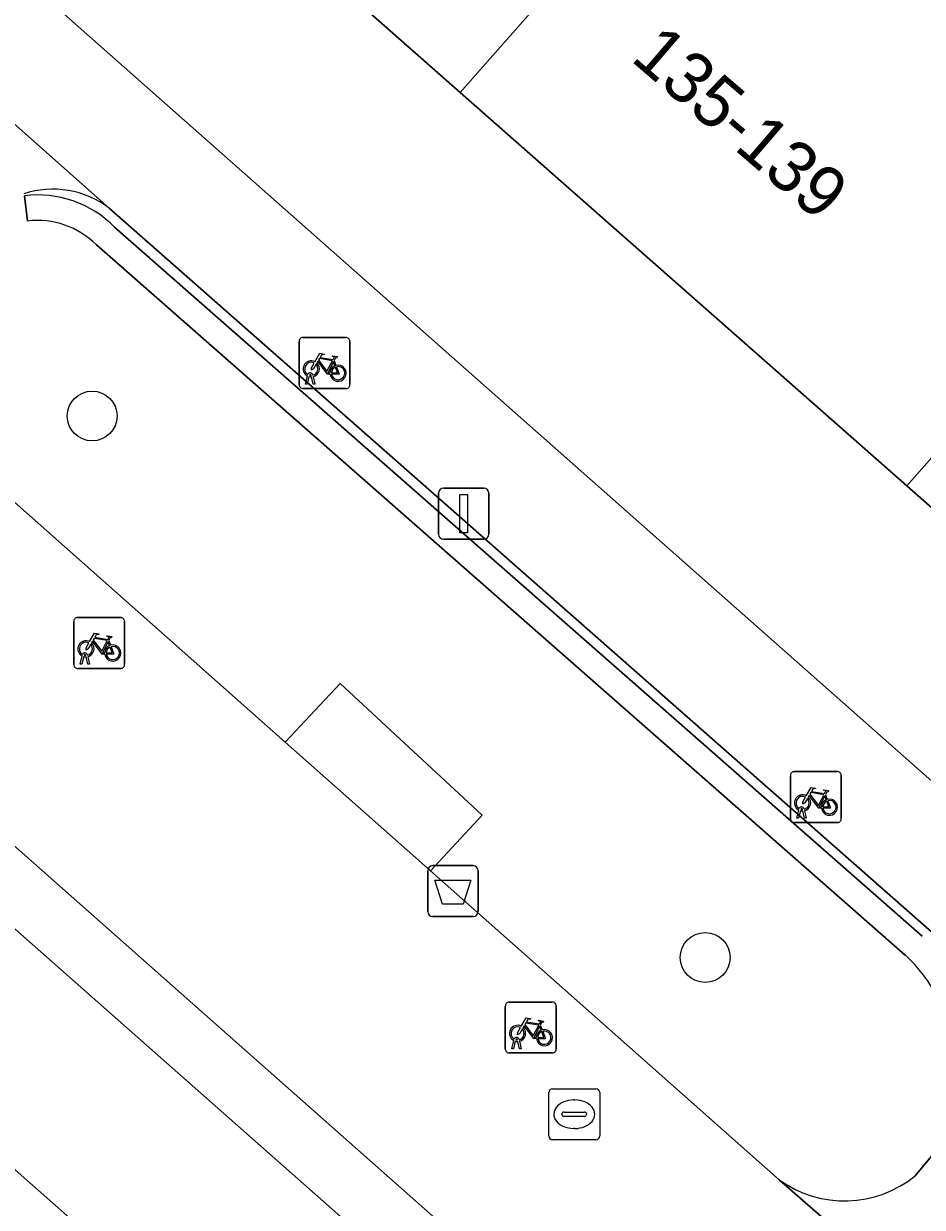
# Model space of a CAD drawing. Extents: x 162073 to 163043, y 381818 to 382561.
# Drawn here: x 162669.05 to 162686.68, y 382158.17 to 382181.41 of the extents above; entities that cross this region are included whole.
import ezdxf

# ---------------------------------------------------------------- set-up
doc = ezdxf.new("R2010")
doc.units = 0
for name, color, linetype in [('IMGEO_Afvalbak', 7, 'Continuous'), ('IMGEO_Boom', 7, 'Continuous'), ('IMGEO_Brandkraan', 7, 'Continuous'), ('IMGEO_Erf', 7, 'Continuous'), ('IMGEO_Fietsenrek', 7, 'Continuous'), ('IMGEO_Fietspad_gesloten', 7, 'Continuous'), ('IMGEO_Groenvoorziening', 7, 'Continuous'), ('IMGEO_Haag', 7, 'Continuous'), ('IMGEO_Lichtmast', 7, 'Continuous'), ('IMGEO_Pand', 7, 'Continuous'), ('IMGEO_Pand_nummerreeks', 7, 'Continuous'), ('IMGEO_Rijbaan_lokaal_open', 7, 'Continuous'), ('IMGEO_Voetpad_gesloten', 7, 'Continuous'), ('IMGEO_Voetpad_open', 7, 'Continuous')]:
    doc.layers.add(name, color=color, linetype=linetype)

msp = doc.modelspace()

# ---------------------------------------------------------------- linework, layer by layer
at = {"layer": 'IMGEO_Afvalbak'}
for p, q in [((162676.974, 382163.977), (162676.974, 382164.777)), ((162676.974, 382164.777), (162676.974, 382163.977)), ((162677.074, 382164.877), (162677.864, 382164.877)), ((162677.864, 382164.877), (162677.074, 382164.877)), ((162677.964, 382164.777), (162677.964, 382163.977)), ((162677.964, 382163.977), (162677.964, 382164.777)), ((162677.864, 382163.877), (162677.074, 382163.877)), ((162677.074, 382163.877), (162677.864, 382163.877))]:
    msp.add_line(p, q, dxfattribs=at)
msp.add_lwpolyline([(162677.117, 382164.591), (162677.821, 382164.591), (162677.672, 382164.121), (162677.266, 382164.121), (162677.117, 382164.591)], dxfattribs=at)
for centre, start, end in [((162677.074, 382164.777), 90, 180), ((162677.074, 382164.777), 90, 180), ((162677.864, 382164.777), 0, 90), ((162677.864, 382164.777), 360, 90), ((162677.074, 382163.977), 180, 270), ((162677.074, 382163.977), 180, 270), ((162677.864, 382163.977), 270, 0), ((162677.864, 382163.977), 270, 0)]:
    msp.add_arc(centre, 0.1, start, end, dxfattribs=at)
at = {"layer": 'IMGEO_Boom'}
for centre in [(162670.389, 382173.706), (162682.419, 382163.073)]:
    msp.add_circle(centre, 0.489, dxfattribs=at)
at = {"layer": 'IMGEO_Brandkraan'}
for p, q in [((162679.349, 382159.57), (162679.349, 382160.422)), ((162679.424, 382160.496), (162680.276, 382160.496)), ((162679.837, 382160.276), (162679.862, 382160.276)), ((162680.35, 382160.422), (162680.35, 382159.57)), ((162679.651, 382160.039), (162680.049, 382160.039)), ((162679.608, 382159.99), (162679.608, 382160.002)), ((162680.046, 382159.953), (162679.648, 382159.953)), ((162680.092, 382160.002), (162680.092, 382159.99)), ((162679.86, 382159.716), (162679.835, 382159.716)), ((162680.276, 382159.496), (162679.424, 382159.496))]:
    msp.add_line(p, q, dxfattribs=at)
for points in [[(162679.349, 382159.57), (162679.349, 382160.422)], [(162679.424, 382160.496), (162680.276, 382160.496)], [(162680.35, 382160.422), (162680.35, 382159.57)], [(162680.276, 382159.496), (162679.424, 382159.496)]]:
    msp.add_lwpolyline(points, dxfattribs=at)
for centre, radius, start, end in [((162679.426, 382160.42), 0.0765, 91.552, 178.448), ((162679.426, 382160.42), 0.0765, 91.552, 178.448), ((162680.274, 382160.42), 0.0765, 1.552, 88.448), ((162680.274, 382160.42), 0.0765, 1.552, 88.448), ((162679.648, 382159.999), 0.0403, 85.8775, 175.7526), ((162680.053, 382160.001), 0.0386, 1.7309, 96.639), ((162679.645, 382159.989), 0.0366, 178.938, 274.7102), ((162680.049, 382159.996), 0.043, 264.8664, 352.4533), ((162679.426, 382159.572), 0.0765, 181.552, 268.448), ((162679.426, 382159.572), 0.0765, 181.552, 268.448), ((162680.274, 382159.572), 0.0765, 271.552, 358.448), ((162680.274, 382159.572), 0.0765, 271.552, 358.448)]:
    msp.add_arc(centre, radius, start, end, dxfattribs=at)
for centre, major_axis, ratio, start_param, end_param in [((162679.836, 382159.996), (-0.387, 0.002), 0.722429, 4.712389, 7.853982), ((162679.861, 382159.996), (-0.39, 0.002), 0.717154, 1.570796, 4.712389)]:
    msp.add_ellipse(centre, major_axis=major_axis, ratio=ratio, start_param=start_param, end_param=end_param, dxfattribs=at)
at = {"layer": 'IMGEO_Erf'}
for points in [[(162633.334, 382213.898), (162692.173, 382161.844), (162695.105, 382165.202), (162703.677, 382157.718), (162713.411, 382149.22)], [(162683.605, 382186.857), (162692.369, 382179.13), (162700.002, 382172.4), (162697.316, 382169.354), (162694.009, 382165.603), (162686.376, 382172.333), (162677.612, 382180.06), (162669.413, 382187.289)]]:
    msp.add_lwpolyline(points, dxfattribs=at)
at = {"layer": 'IMGEO_Fietsenrek'}
for p, q in [((162674.449, 382174.322), (162674.449, 382175.163)), ((162674.449, 382175.163), (162674.449, 382174.322)), ((162674.524, 382175.247), (162675.365, 382175.247)), ((162675.365, 382175.247), (162674.524, 382175.247)), ((162675.449, 382175.172), (162675.449, 382174.331)), ((162675.449, 382174.331), (162675.449, 382175.172)), ((162675.136, 382174.796), (162675.172, 382174.701)), ((162674.576, 382174.331), (162674.615, 382174.491)), ((162674.645, 382174.479), (162674.61, 382174.331)), ((162674.687, 382174.503), (162674.686, 382174.507)), ((162674.728, 382174.331), (162674.694, 382174.473)), ((162674.718, 382174.514), (162674.719, 382174.507)), ((162674.726, 382174.477), (162674.761, 382174.331)), ((162675.374, 382174.247), (162674.533, 382174.247)), ((162674.533, 382174.247), (162675.374, 382174.247)), ((162674.61, 382174.331), (162674.576, 382174.331)), ((162674.761, 382174.331), (162674.728, 382174.331)), ((162670.028, 382168.825), (162670.028, 382169.666)), ((162670.028, 382169.666), (162670.028, 382168.825)), ((162670.103, 382169.75), (162670.944, 382169.75)), ((162670.944, 382169.75), (162670.103, 382169.75)), ((162671.028, 382169.675), (162671.028, 382168.834)), ((162671.028, 382168.834), (162671.028, 382169.675)), ((162670.715, 382169.299), (162670.751, 382169.204)), ((162670.155, 382168.834), (162670.194, 382168.994)), ((162670.224, 382168.982), (162670.189, 382168.834)), ((162670.266, 382169.006), (162670.265, 382169.01)), ((162670.307, 382168.834), (162670.273, 382168.976)), ((162670.297, 382169.017), (162670.298, 382169.01)), ((162670.305, 382168.98), (162670.34, 382168.834)), ((162670.953, 382168.75), (162670.112, 382168.75)), ((162670.112, 382168.75), (162670.953, 382168.75)), ((162670.189, 382168.834), (162670.155, 382168.834)), ((162670.34, 382168.834), (162670.307, 382168.834)), ((162684.09, 382165.799), (162684.09, 382166.64)), ((162684.09, 382166.64), (162684.09, 382165.799)), ((162684.165, 382166.724), (162685.006, 382166.724)), ((162685.006, 382166.724), (162684.165, 382166.724)), ((162685.09, 382166.649), (162685.09, 382165.808)), ((162685.09, 382165.808), (162685.09, 382166.649)), ((162684.777, 382166.273), (162684.813, 382166.178)), ((162684.217, 382165.808), (162684.256, 382165.968)), ((162684.286, 382165.956), (162684.251, 382165.808)), ((162684.328, 382165.98), (162684.327, 382165.984)), ((162684.369, 382165.808), (162684.335, 382165.95)), ((162684.359, 382165.991), (162684.36, 382165.984)), ((162684.367, 382165.954), (162684.402, 382165.808)), ((162685.015, 382165.724), (162684.174, 382165.724)), ((162684.174, 382165.724), (162685.015, 382165.724)), ((162684.251, 382165.808), (162684.217, 382165.808)), ((162684.402, 382165.808), (162684.369, 382165.808)), ((162678.572, 382162.198), (162679.413, 382162.198)), ((162679.413, 382162.198), (162678.572, 382162.198)), ((162678.497, 382161.273), (162678.497, 382162.114)), ((162678.497, 382162.114), (162678.497, 382161.273)), ((162679.497, 382162.123), (162679.497, 382161.282)), ((162679.497, 382161.282), (162679.497, 382162.123)), ((162679.184, 382161.747), (162679.22, 382161.652)), ((162678.624, 382161.282), (162678.663, 382161.442)), ((162678.735, 382161.454), (162678.734, 382161.458)), ((162678.766, 382161.465), (162678.767, 382161.458)), ((162678.658, 382161.282), (162678.624, 382161.282)), ((162678.693, 382161.43), (162678.658, 382161.282)), ((162678.776, 382161.282), (162678.742, 382161.424)), ((162678.774, 382161.428), (162678.809, 382161.282)), ((162678.809, 382161.282), (162678.776, 382161.282)), ((162679.422, 382161.198), (162678.581, 382161.198)), ((162678.581, 382161.198), (162679.422, 382161.198))]:
    msp.add_line(p, q, dxfattribs=at)
for points in [[(162674.762, 382174.773), (162674.857, 382174.937), (162674.943, 382174.923), (162674.945, 382174.914), (162674.889, 382174.903), (162674.862, 382174.858), (162675.118, 382174.817)], [(162674.783, 382174.721), (162674.731, 382174.631), (162674.691, 382174.606), (162674.692, 382174.653), (162674.747, 382174.747)], [(162675.058, 382174.529), (162675.008, 382174.529), (162674.817, 382174.78), (162674.798, 382174.748)], [(162675.105, 382174.792), (162674.848, 382174.833), (162674.831, 382174.804), (162674.998, 382174.584), (162675.105, 382174.792)], [(162675.153, 382174.694), (162675.123, 382174.771), (162675.014, 382174.553), (162675.057, 382174.553)], [(162675.118, 382174.817), (162675.143, 382174.866), (162675.137, 382174.87), (162675.114, 382174.874), (162675.102, 382174.881), (162675.101, 382174.884), (162675.103, 382174.889), (162675.198, 382174.874), (162675.2, 382174.864), (162675.19, 382174.851), (162675.178, 382174.845), (162675.164, 382174.851), (162675.136, 382174.796)], [(162675.087, 382174.553), (162675.207, 382174.552), (162675.163, 382174.666)], [(162675.183, 382174.673), (162675.238, 382174.528), (162675.088, 382174.528)], [(162670.341, 382169.276), (162670.436, 382169.44), (162670.522, 382169.426), (162670.524, 382169.417), (162670.468, 382169.406), (162670.441, 382169.361), (162670.697, 382169.32)], [(162670.684, 382169.295), (162670.427, 382169.336), (162670.41, 382169.307), (162670.577, 382169.087), (162670.684, 382169.295)], [(162670.697, 382169.32), (162670.722, 382169.369), (162670.716, 382169.373), (162670.693, 382169.377), (162670.681, 382169.384), (162670.68, 382169.387), (162670.682, 382169.392), (162670.777, 382169.377), (162670.779, 382169.367), (162670.769, 382169.354), (162670.757, 382169.348), (162670.743, 382169.354), (162670.715, 382169.299)], [(162670.362, 382169.224), (162670.31, 382169.134), (162670.27, 382169.109), (162670.271, 382169.156), (162670.326, 382169.25)], [(162670.637, 382169.032), (162670.587, 382169.032), (162670.396, 382169.283), (162670.377, 382169.251)], [(162670.732, 382169.197), (162670.702, 382169.274), (162670.593, 382169.056), (162670.636, 382169.056)], [(162670.666, 382169.056), (162670.786, 382169.055), (162670.742, 382169.169)], [(162670.762, 382169.176), (162670.817, 382169.031), (162670.667, 382169.031)], [(162684.403, 382166.25), (162684.498, 382166.414), (162684.584, 382166.4), (162684.586, 382166.391), (162684.53, 382166.38), (162684.503, 382166.335), (162684.759, 382166.294)], [(162684.759, 382166.294), (162684.784, 382166.343), (162684.778, 382166.347), (162684.755, 382166.351), (162684.743, 382166.358), (162684.742, 382166.361), (162684.744, 382166.366), (162684.839, 382166.351), (162684.841, 382166.341), (162684.831, 382166.328), (162684.819, 382166.322), (162684.805, 382166.328), (162684.777, 382166.273)], [(162684.424, 382166.198), (162684.372, 382166.108), (162684.332, 382166.083), (162684.333, 382166.13), (162684.388, 382166.224)], [(162684.699, 382166.006), (162684.649, 382166.006), (162684.458, 382166.257), (162684.439, 382166.225)], [(162684.746, 382166.269), (162684.489, 382166.31), (162684.472, 382166.281), (162684.639, 382166.061), (162684.746, 382166.269)], [(162684.794, 382166.171), (162684.764, 382166.248), (162684.655, 382166.03), (162684.698, 382166.03)], [(162684.728, 382166.03), (162684.848, 382166.029), (162684.804, 382166.143)], [(162684.824, 382166.15), (162684.879, 382166.005), (162684.729, 382166.005)], [(162678.831, 382161.672), (162678.779, 382161.582), (162678.739, 382161.557), (162678.74, 382161.604), (162678.795, 382161.698)], [(162678.81, 382161.724), (162678.905, 382161.888), (162678.991, 382161.874), (162678.993, 382161.865), (162678.937, 382161.854), (162678.91, 382161.809), (162679.166, 382161.768)], [(162679.106, 382161.48), (162679.056, 382161.48), (162678.865, 382161.731), (162678.846, 382161.699)], [(162679.153, 382161.743), (162678.896, 382161.784), (162678.879, 382161.755), (162679.046, 382161.535), (162679.153, 382161.743)], [(162679.201, 382161.645), (162679.171, 382161.722), (162679.062, 382161.504), (162679.105, 382161.504)], [(162679.166, 382161.768), (162679.191, 382161.817), (162679.185, 382161.821), (162679.162, 382161.825), (162679.15, 382161.832), (162679.149, 382161.835), (162679.151, 382161.84), (162679.246, 382161.825), (162679.248, 382161.815), (162679.238, 382161.802), (162679.226, 382161.796), (162679.212, 382161.802), (162679.184, 382161.747)], [(162679.135, 382161.504), (162679.255, 382161.503), (162679.211, 382161.617)], [(162679.231, 382161.624), (162679.286, 382161.479), (162679.136, 382161.479)]]:
    msp.add_lwpolyline(points, dxfattribs=at)
for centre, radius, start, end in [((162674.527, 382175.169), 0.0779, 92.4484, 184.2845), ((162674.527, 382175.169), 0.0779, 92.4484, 184.2845), ((162675.371, 382175.169), 0.0779, 2.4484, 94.2845), ((162675.371, 382175.169), 0.0779, 2.4484, 94.2845), ((162674.689, 382174.632), 0.159, 62.6766, 242.1369), ((162674.689, 382174.632), 0.129, 63.3192, 238.903), ((162674.689, 382174.632), 0.129, 283.6043, 43.4302), ((162674.689, 382174.632), 0.159, 283.5766, 46.6042), ((162675.216, 382174.548), 0.159, 113.3408, 178.3217), ((162675.216, 382174.548), 0.159, 187.0065, 105.7708), ((162674.669, 382174.503), 0.0499, 12.8025, 158.6934), ((162674.689, 382174.632), 0.159, 253.9967, 271.7867), ((162674.669, 382174.503), 0.0174, 12.8025, 163.4502), ((162674.689, 382174.632), 0.129, 253.415, 269.0204), ((162675.216, 382174.548), 0.129, 113.923, 177.9556), ((162675.216, 382174.548), 0.129, 188.6715, 104.5883), ((162674.527, 382174.325), 0.0779, 182.4484, 274.2845), ((162674.527, 382174.325), 0.0779, 182.4484, 274.2845), ((162675.371, 382174.325), 0.0779, 272.4484, 4.2845), ((162675.371, 382174.325), 0.0779, 272.4484, 4.2845), ((162670.106, 382169.672), 0.0779, 92.4484, 184.2845), ((162670.106, 382169.672), 0.0779, 92.4484, 184.2845), ((162670.95, 382169.672), 0.0779, 2.4484, 94.2845), ((162670.95, 382169.672), 0.0779, 2.4484, 94.2845), ((162670.268, 382169.135), 0.159, 62.6766, 242.1369), ((162670.268, 382169.135), 0.129, 63.3192, 238.903), ((162670.268, 382169.135), 0.129, 283.6043, 43.4302), ((162670.268, 382169.135), 0.159, 283.5766, 46.6042), ((162670.795, 382169.051), 0.159, 113.3408, 178.3217), ((162670.795, 382169.051), 0.159, 187.0065, 105.7708), ((162670.795, 382169.051), 0.129, 113.923, 177.9556), ((162670.795, 382169.051), 0.129, 188.6715, 104.5883), ((162670.248, 382169.006), 0.0499, 12.8025, 158.6934), ((162670.268, 382169.135), 0.159, 253.9967, 271.7867), ((162670.248, 382169.006), 0.0174, 12.8025, 163.4502), ((162670.268, 382169.135), 0.129, 253.415, 269.0204), ((162670.106, 382168.828), 0.0779, 182.4484, 274.2845), ((162670.106, 382168.828), 0.0779, 182.4484, 274.2845), ((162670.95, 382168.828), 0.0779, 272.4484, 4.2845), ((162670.95, 382168.828), 0.0779, 272.4484, 4.2845), ((162684.168, 382166.646), 0.0779, 92.4484, 184.2845), ((162684.168, 382166.646), 0.0779, 92.4484, 184.2845), ((162685.012, 382166.646), 0.0779, 2.4484, 94.2845), ((162685.012, 382166.646), 0.0779, 2.4484, 94.2845), ((162684.33, 382166.109), 0.159, 62.6766, 242.1369), ((162684.33, 382166.109), 0.129, 63.3192, 238.903), ((162684.33, 382166.109), 0.129, 283.6043, 43.4302), ((162684.33, 382166.109), 0.159, 283.5766, 46.6042), ((162684.857, 382166.025), 0.159, 113.3408, 178.3217), ((162684.857, 382166.025), 0.159, 187.0065, 105.7708), ((162684.857, 382166.025), 0.129, 113.923, 177.9556), ((162684.857, 382166.025), 0.129, 188.6715, 104.5883), ((162684.31, 382165.98), 0.0499, 12.8025, 158.6934), ((162684.33, 382166.109), 0.159, 253.9967, 271.7867), ((162684.31, 382165.98), 0.0174, 12.8025, 163.4502), ((162684.33, 382166.109), 0.129, 253.415, 269.0204), ((162684.168, 382165.802), 0.0779, 182.4484, 274.2845), ((162684.168, 382165.802), 0.0779, 182.4484, 274.2845), ((162685.012, 382165.802), 0.0779, 272.4484, 4.2845), ((162685.012, 382165.802), 0.0779, 272.4484, 4.2845), ((162678.575, 382162.12), 0.0779, 92.4484, 184.2845), ((162678.575, 382162.12), 0.0779, 92.4484, 184.2845), ((162679.419, 382162.12), 0.0779, 2.4484, 94.2845), ((162679.419, 382162.12), 0.0779, 2.4484, 94.2845), ((162678.737, 382161.583), 0.159, 62.6766, 242.1369), ((162678.737, 382161.583), 0.129, 63.3192, 238.903), ((162678.737, 382161.583), 0.129, 283.6043, 43.4302), ((162678.737, 382161.583), 0.159, 283.5766, 46.6042), ((162678.717, 382161.454), 0.0499, 12.8025, 158.6934), ((162678.717, 382161.454), 0.0174, 12.8025, 163.4502), ((162678.737, 382161.583), 0.129, 253.415, 269.0204), ((162679.264, 382161.499), 0.159, 113.3408, 178.3217), ((162679.264, 382161.499), 0.159, 187.0065, 105.7708), ((162679.264, 382161.499), 0.129, 113.923, 177.9556), ((162679.264, 382161.499), 0.129, 188.6715, 104.5883), ((162678.575, 382161.276), 0.0779, 182.4484, 274.2845), ((162678.575, 382161.276), 0.0779, 182.4484, 274.2845), ((162678.737, 382161.583), 0.159, 253.9967, 271.7867), ((162679.419, 382161.276), 0.0779, 272.4484, 4.2845), ((162679.419, 382161.276), 0.0779, 272.4484, 4.2845)]:
    msp.add_arc(centre, radius, start, end, dxfattribs=at)
at = {"layer": 'IMGEO_Fietspad_gesloten'}
for points in [[(162663.777, 382169.764), (162659.768, 382173.314), (162658.953, 382172.402), (162758.158, 382084.712)], [(162764.162, 382074.674), (162656.604, 382169.748)], [(162759.231, 382085.439), (162681.455, 382154.112), (162663.777, 382169.764)]]:
    msp.add_lwpolyline(points, dxfattribs=at)
at = {"layer": 'IMGEO_Groenvoorziening'}
for points in [[(162669.06, 382178.03), (162669.122, 382177.534)], [(162669.122, 382177.534), (162669.06, 382178.03)], [(162687.572, 382162.947), (162670.725, 382177.786)], [(162686.679, 382163.492), (162670.83, 382177.416)], [(162670.83, 382177.416), (162686.679, 382163.492)], [(162670.473, 382177.065), (162686.342, 382163.122)], [(162686.342, 382163.122), (162670.473, 382177.065)], [(162667.189, 382173.499), (162674.18, 382167.302), (162675.255, 382168.454), (162678.04, 382165.868), (162677.027, 382164.777), (162683.872, 382158.709)], [(162686.539, 382158.789), (162687.86, 382160.379)]]:
    msp.add_lwpolyline(points, dxfattribs=at)
for centre, radius, start, end in [((162669.621, 382176.342), 1.818, 52.5993, 108.3875), ((162669.322, 382175.927), 2.12, 44.6415, 97.0959), ((162669.322, 382175.927), 2.12, 44.6415, 97.0959), ((162669.322, 382175.929), 1.617, 44.615, 97.096), ((162669.322, 382175.929), 1.617, 44.615, 97.096), ((162684.351, 382160.939), 2.955, 6.3443, 47.6465), ((162684.351, 382160.939), 2.955, 6.3443, 47.6465), ((162685.154, 382160.476), 2.183, 234.0384, 309.3978)]:
    msp.add_arc(centre, radius, start, end, dxfattribs=at)
at = {"layer": 'IMGEO_Haag'}
for points in [[(162669.06, 382178.03), (162669.122, 382177.534)], [(162686.679, 382163.492), (162670.83, 382177.416)], [(162670.473, 382177.065), (162686.342, 382163.122)]]:
    msp.add_lwpolyline(points, dxfattribs=at)
for centre, radius, start, end in [((162669.322, 382175.927), 2.12, 44.6415, 97.0959), ((162669.322, 382175.929), 1.617, 44.615, 97.096), ((162684.351, 382160.939), 2.955, 6.3443, 47.6465)]:
    msp.add_arc(centre, radius, start, end, dxfattribs=at)
at = {"layer": 'IMGEO_Lichtmast'}
for p, q in [((162677.185, 382171.388), (162677.185, 382172.188)), ((162677.185, 382172.188), (162677.185, 382171.388)), ((162677.285, 382172.288), (162678.075, 382172.288)), ((162678.075, 382172.288), (162677.285, 382172.288)), ((162678.175, 382172.188), (162678.175, 382171.388)), ((162678.175, 382171.388), (162678.175, 382172.188)), ((162678.075, 382171.288), (162677.285, 382171.288)), ((162677.285, 382171.288), (162678.075, 382171.288))]:
    msp.add_line(p, q, dxfattribs=at)
msp.add_lwpolyline([(162677.605, 382172.163), (162677.755, 382172.163), (162677.755, 382171.413), (162677.605, 382171.413), (162677.605, 382172.163)], dxfattribs=at)
for centre, start, end in [((162677.285, 382172.188), 90, 180), ((162677.285, 382172.188), 90, 180), ((162678.075, 382172.188), 0, 90), ((162678.075, 382172.188), 360, 90), ((162677.285, 382171.388), 180, 270), ((162677.285, 382171.388), 180, 270), ((162678.075, 382171.388), 270, 0), ((162678.075, 382171.388), 270, 0)]:
    msp.add_arc(centre, 0.1, start, end, dxfattribs=at)
at = {"layer": 'IMGEO_Pand'}
for points in [[(162677.612, 382180.06), (162683.605, 382186.857), (162675.406, 382194.085), (162669.413, 382187.289)], [(162677.612, 382180.06), (162686.376, 382172.333), (162692.369, 382179.13), (162683.605, 382186.857)], [(162686.376, 382172.333), (162694.009, 382165.603), (162697.316, 382169.354), (162700.002, 382172.4), (162692.369, 382179.13)]]:
    msp.add_lwpolyline(points, close=True, dxfattribs=at)
at = {"layer": 'IMGEO_Rijbaan_lokaal_open'}
msp.add_lwpolyline([(162758.158, 382084.712), (162658.953, 382172.402), (162656.604, 382169.748), (162764.162, 382074.674)], dxfattribs=at)
at = {"layer": 'IMGEO_Voetpad_gesloten'}
msp.add_lwpolyline([(162675.255, 382168.454), (162674.18, 382167.302), (162676.91, 382164.881), (162677.027, 382164.777), (162678.04, 382165.868)], close=True, dxfattribs=at)
at = {"layer": 'IMGEO_Voetpad_open'}
for points in [[(162683.872, 382158.709), (162687.031, 382155.952), (162689.471, 382158.748), (162692.173, 382161.844), (162633.334, 382213.898)], [(162635.127, 382209.158), (162650.889, 382195.267), (162654.464, 382192.108), (162667.197, 382180.919), (162670.725, 382177.786), (162687.572, 382162.947)], [(162670.725, 382177.786), (162667.197, 382180.919)], [(162686.857, 382155.753), (162687.031, 382155.952), (162683.872, 382158.709), (162677.027, 382164.777), (162676.91, 382164.881), (162674.18, 382167.302), (162667.189, 382173.499), (162663.777, 382169.764), (162681.455, 382154.112), (162682.005, 382154.755), (162683.102, 382156.007), (162685.359, 382154.003), (162697.842, 382142.924), (162699.73, 382141.305), (162722.006, 382121.575), (162727.885, 382116.378), (162744.767, 382101.473), (162746.529, 382099.913), (162755.026, 382092.417), (162763.841, 382085.252), (162765.224, 382084.116), (162769.647, 382080.517), (162774.479, 382076.56)], [(162687.86, 382160.379), (162686.539, 382158.789)]]:
    msp.add_lwpolyline(points, dxfattribs=at)
for centre, radius, start, end in [((162669.621, 382176.342), 1.818, 52.5993, 108.3875), ((162685.154, 382160.476), 2.183, 234.0384, 309.3978)]:
    msp.add_arc(centre, radius, start, end, dxfattribs=at)

# ---------------------------------------------------------------- texts
at = {"layer": 'IMGEO_Pand_nummerreeks'}
msp.add_text('135-139', height=1, rotation=319.3208, dxfattribs=at).set_placement((162680.933, 382180.701))

doc.saveas('drawing.dxf')
